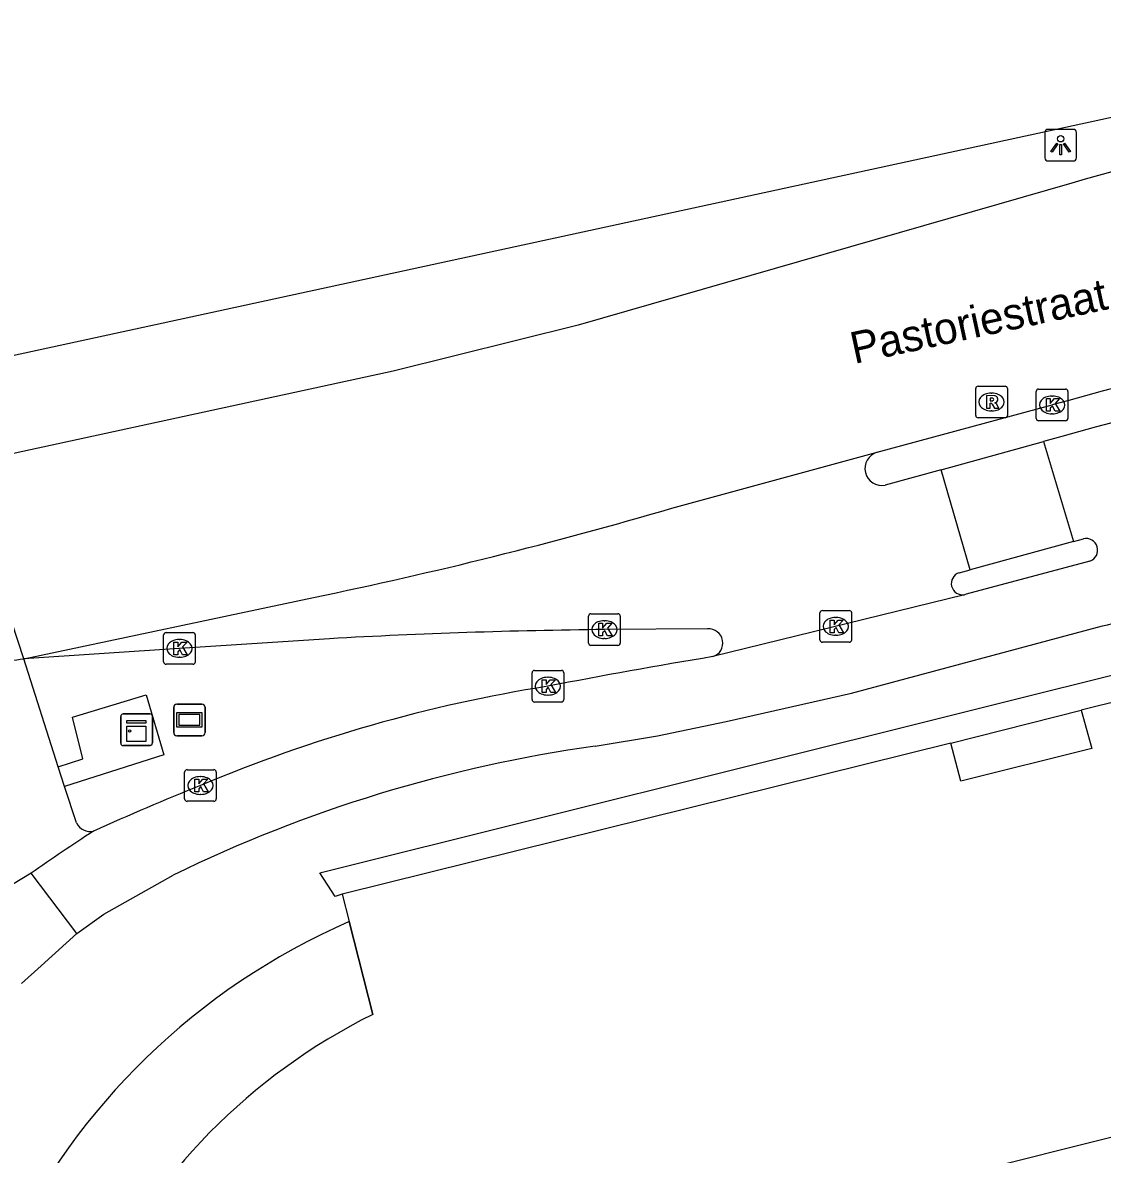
# Model space of a CAD drawing. Extents: x 160861 to 161308, y 384024 to 384878.
# Drawn here: x 160879.28 to 160913.39, y 384827.37 to 384863.13 of the extents above; entities that cross this region are included whole.
import ezdxf

# ---------------------------------------------------------------- set-up
doc = ezdxf.new("R2010")
doc.units = 0
for name, color, linetype in [('IMGEO_Fietspad_gesloten', 7, 'Continuous'), ('IMGEO_Kast', 7, 'Continuous'), ('IMGEO_Kolk', 7, 'Continuous'), ('IMGEO_Lichtpunt', 7, 'Continuous'), ('IMGEO_Openbare_ruimte_label', 7, 'Continuous'), ('IMGEO_Pand', 7, 'Continuous'), ('IMGEO_Pand_overbouw', 7, 'Continuous'), ('IMGEO_Reclamebord', 7, 'Continuous'), ('IMGEO_Rijbaan_lokaal_open', 7, 'Continuous'), ('IMGEO_Rijbaan_regionaal_gesloten', 7, 'Continuous'), ('IMGEO_Rioolput', 7, 'Continuous'), ('IMGEO_Voetpad_open', 7, 'Continuous')]:
    doc.layers.add(name, color=color, linetype=linetype)

msp = doc.modelspace()

# ---------------------------------------------------------------- linework, layer by layer
at = {"layer": 'IMGEO_Fietspad_gesloten'}
for points in [[(160912.11, 384850.05), (160911.529, 384849.89)], [(160912.478, 384846.734), (160912.793, 384846.82)], [(160912.998, 384846.117), (160909.09, 384845.067), (160909.039, 384845.055)], [(160897.375, 384840.274), (160899.341, 384840.592), (160901.512, 384841.046), (160905.465, 384841.943), (160913.393, 384844.071)], [(160879.553, 384836.254), (160877.477, 384835.001)], [(160881, 384834.347), (160879.553, 384836.254)], [(160881, 384834.347), (160881.846, 384834.966), (160884.042, 384836.198)], [(160879.25, 384832.777), (160879.864, 384833.328), (160881, 384834.347)]]:
    msp.add_lwpolyline(points, dxfattribs=at)
for centre, radius, start, end in [((161060.371, 384317.53), 552.774, 103.74361, 105.55791), ((160912.878, 384846.464), 0.367, 289.0314, 103.4828), ((160910.796, 384856.306), 12.508, 281.9839, 293.8334), ((160936.729, 384629.054), 216.991, 99.45404, 100.85164), ((160903.366, 384795.21), 47.548, 99.0624, 112.8505), ((160903.589, 384796.102), 44.607, 98.0079, 115.9896), ((160917.182, 384758.761), 86.514, 111.90812, 114.34163), ((160916.269, 384783.994), 63.869, 122.95813, 125.09056)]:
    msp.add_arc(centre, radius, start, end, dxfattribs=at)
at = {"layer": 'IMGEO_Kast'}
for p, q in [((160882.383, 384840.364), (160882.383, 384841.205)), ((160882.383, 384841.205), (160882.383, 384840.364)), ((160882.458, 384841.289), (160883.299, 384841.289)), ((160883.299, 384841.289), (160882.458, 384841.289)), ((160883.383, 384841.214), (160883.383, 384840.373)), ((160883.383, 384840.373), (160883.383, 384841.214)), ((160883.308, 384840.289), (160882.467, 384840.289)), ((160882.467, 384840.289), (160883.308, 384840.289))]:
    msp.add_line(p, q, dxfattribs=at)
for points in [[(160882.578, 384841.079), (160883.178, 384841.079), (160883.178, 384840.994), (160882.578, 384840.994), (160882.578, 384841.079)], [(160882.578, 384840.904), (160883.178, 384840.904), (160883.178, 384840.415), (160882.578, 384840.415), (160882.578, 384840.904)]]:
    msp.add_lwpolyline(points, dxfattribs=at)
msp.add_circle((160882.662, 384840.753), 0.0377, dxfattribs=at)
for centre, start, end in [((160882.461, 384841.211), 92.4484, 184.2845), ((160882.461, 384841.211), 92.4484, 184.2845), ((160883.305, 384841.211), 2.4484, 94.2845), ((160883.305, 384841.211), 2.4484, 94.2845), ((160882.461, 384840.367), 182.4484, 274.2845), ((160882.461, 384840.367), 182.4484, 274.2845), ((160883.305, 384840.367), 272.4484, 4.2845), ((160883.305, 384840.367), 272.4484, 4.2845)]:
    msp.add_arc(centre, 0.0779, start, end, dxfattribs=at)
at = {"layer": 'IMGEO_Kolk'}
for p, q in [((160911.305, 384850.624), (160911.305, 384851.476)), ((160911.38, 384851.55), (160912.232, 384851.55)), ((160912.306, 384851.476), (160912.306, 384850.624)), ((160911.793, 384851.33), (160911.818, 384851.33)), ((160911.816, 384850.77), (160911.791, 384850.77)), ((160912.232, 384850.55), (160911.38, 384850.55)), ((160897.163, 384843.527), (160897.163, 384844.379)), ((160897.238, 384844.453), (160898.09, 384844.453)), ((160898.164, 384844.379), (160898.164, 384843.527)), ((160904.472, 384843.628), (160904.472, 384844.48)), ((160904.547, 384844.554), (160905.399, 384844.554)), ((160904.96, 384844.334), (160904.985, 384844.334)), ((160905.473, 384844.48), (160905.473, 384843.628)), ((160897.651, 384844.233), (160897.676, 384844.233)), ((160883.738, 384842.932), (160883.738, 384843.784)), ((160883.813, 384843.858), (160884.665, 384843.858)), ((160884.226, 384843.638), (160884.251, 384843.638)), ((160884.739, 384843.784), (160884.739, 384842.932)), ((160897.674, 384843.673), (160897.649, 384843.673)), ((160904.983, 384843.774), (160904.958, 384843.774)), ((160898.09, 384843.453), (160897.238, 384843.453)), ((160905.399, 384843.554), (160904.547, 384843.554)), ((160884.665, 384842.858), (160883.813, 384842.858)), ((160884.249, 384843.078), (160884.224, 384843.078)), ((160895.376, 384841.739), (160895.376, 384842.591)), ((160895.451, 384842.665), (160896.303, 384842.665)), ((160896.377, 384842.591), (160896.377, 384841.739)), ((160895.864, 384842.445), (160895.889, 384842.445)), ((160895.887, 384841.885), (160895.862, 384841.885)), ((160896.303, 384841.665), (160895.451, 384841.665)), ((160884.401, 384838.601), (160884.401, 384839.453)), ((160884.476, 384839.527), (160885.328, 384839.527)), ((160884.889, 384839.307), (160884.914, 384839.307)), ((160885.402, 384839.453), (160885.402, 384838.601)), ((160884.912, 384838.747), (160884.887, 384838.747)), ((160885.328, 384838.527), (160884.476, 384838.527))]:
    msp.add_line(p, q, dxfattribs=at)
for points in [[(160911.305, 384850.624), (160911.305, 384851.476)], [(160911.38, 384851.55), (160912.232, 384851.55)], [(160912.306, 384851.476), (160912.306, 384850.624)], [(160911.626, 384851.25), (160911.749, 384851.25), (160911.749, 384851.099), (160911.879, 384851.25), (160912.043, 384851.25), (160911.897, 384851.099), (160912.05, 384850.85), (160911.898, 384850.85), (160911.813, 384851.014), (160911.749, 384850.947), (160911.749, 384850.85), (160911.626, 384850.85), (160911.626, 384851.25)], [(160912.232, 384850.55), (160911.38, 384850.55)], [(160897.163, 384843.527), (160897.163, 384844.379)], [(160897.238, 384844.453), (160898.09, 384844.453)], [(160898.164, 384844.379), (160898.164, 384843.527)], [(160904.472, 384843.628), (160904.472, 384844.48)], [(160904.547, 384844.554), (160905.399, 384844.554)], [(160905.473, 384844.48), (160905.473, 384843.628)], [(160897.484, 384844.153), (160897.607, 384844.153), (160897.607, 384844.002), (160897.737, 384844.153), (160897.901, 384844.153), (160897.755, 384844.002), (160897.908, 384843.753), (160897.756, 384843.753), (160897.671, 384843.917), (160897.607, 384843.85), (160897.607, 384843.753), (160897.484, 384843.753), (160897.484, 384844.153)], [(160904.793, 384844.254), (160904.916, 384844.254), (160904.916, 384844.103), (160905.046, 384844.254), (160905.21, 384844.254), (160905.064, 384844.103), (160905.217, 384843.854), (160905.065, 384843.854), (160904.98, 384844.018), (160904.916, 384843.951), (160904.916, 384843.854), (160904.793, 384843.854), (160904.793, 384844.254)], [(160883.738, 384842.932), (160883.738, 384843.784)], [(160883.813, 384843.858), (160884.665, 384843.858)], [(160884.059, 384843.558), (160884.182, 384843.558), (160884.182, 384843.407), (160884.312, 384843.558), (160884.476, 384843.558), (160884.33, 384843.407), (160884.483, 384843.158), (160884.331, 384843.158), (160884.246, 384843.322), (160884.182, 384843.255), (160884.182, 384843.158), (160884.059, 384843.158), (160884.059, 384843.558)], [(160884.739, 384843.784), (160884.739, 384842.932)], [(160898.09, 384843.453), (160897.238, 384843.453)], [(160905.399, 384843.554), (160904.547, 384843.554)], [(160884.665, 384842.858), (160883.813, 384842.858)], [(160895.376, 384841.739), (160895.376, 384842.591)], [(160895.451, 384842.665), (160896.303, 384842.665)], [(160896.377, 384842.591), (160896.377, 384841.739)], [(160895.697, 384842.365), (160895.82, 384842.365), (160895.82, 384842.214), (160895.95, 384842.365), (160896.114, 384842.365), (160895.968, 384842.214), (160896.121, 384841.965), (160895.969, 384841.965), (160895.884, 384842.129), (160895.82, 384842.062), (160895.82, 384841.965), (160895.697, 384841.965), (160895.697, 384842.365)], [(160896.303, 384841.665), (160895.451, 384841.665)], [(160884.401, 384838.601), (160884.401, 384839.453)], [(160884.476, 384839.527), (160885.328, 384839.527)], [(160885.402, 384839.453), (160885.402, 384838.601)], [(160884.722, 384839.227), (160884.845, 384839.227), (160884.845, 384839.076), (160884.975, 384839.227), (160885.139, 384839.227), (160884.993, 384839.076), (160885.146, 384838.827), (160884.994, 384838.827), (160884.909, 384838.991), (160884.845, 384838.924), (160884.845, 384838.827), (160884.722, 384838.827), (160884.722, 384839.227)], [(160885.328, 384838.527), (160884.476, 384838.527)]]:
    msp.add_lwpolyline(points, dxfattribs=at)
for centre, start, end in [((160911.382, 384851.474), 91.552, 178.448), ((160911.382, 384851.474), 91.552, 178.448), ((160912.23, 384851.474), 1.552, 88.448), ((160912.23, 384851.474), 1.552, 88.448), ((160911.382, 384850.626), 181.552, 268.448), ((160911.382, 384850.626), 181.552, 268.448), ((160912.23, 384850.626), 271.552, 358.448), ((160912.23, 384850.626), 271.552, 358.448), ((160897.24, 384844.377), 91.552, 178.448), ((160897.24, 384844.377), 91.552, 178.448), ((160898.088, 384844.377), 1.552, 88.448), ((160898.088, 384844.377), 1.552, 88.448), ((160904.549, 384844.478), 91.552, 178.448), ((160904.549, 384844.478), 91.552, 178.448), ((160905.397, 384844.478), 1.552, 88.448), ((160905.397, 384844.478), 1.552, 88.448), ((160883.815, 384843.782), 91.552, 178.448), ((160883.815, 384843.782), 91.552, 178.448), ((160884.663, 384843.782), 1.552, 88.448), ((160884.663, 384843.782), 1.552, 88.448), ((160904.549, 384843.63), 181.552, 268.448), ((160904.549, 384843.63), 181.552, 268.448), ((160905.397, 384843.63), 271.552, 358.448), ((160905.397, 384843.63), 271.552, 358.448), ((160897.24, 384843.529), 181.552, 268.448), ((160897.24, 384843.529), 181.552, 268.448), ((160898.088, 384843.529), 271.552, 358.448), ((160898.088, 384843.529), 271.552, 358.448), ((160883.815, 384842.934), 181.552, 268.448), ((160883.815, 384842.934), 181.552, 268.448), ((160884.663, 384842.934), 271.552, 358.448), ((160884.663, 384842.934), 271.552, 358.448), ((160895.453, 384842.589), 91.552, 178.448), ((160895.453, 384842.589), 91.552, 178.448), ((160896.301, 384842.589), 1.552, 88.448), ((160896.301, 384842.589), 1.552, 88.448), ((160895.453, 384841.741), 181.552, 268.448), ((160895.453, 384841.741), 181.552, 268.448), ((160896.301, 384841.741), 271.552, 358.448), ((160896.301, 384841.741), 271.552, 358.448), ((160884.478, 384839.451), 91.552, 178.448), ((160884.478, 384839.451), 91.552, 178.448), ((160885.326, 384839.451), 1.552, 88.448), ((160885.326, 384839.451), 1.552, 88.448), ((160884.478, 384838.603), 181.552, 268.448), ((160884.478, 384838.603), 181.552, 268.448), ((160885.326, 384838.603), 271.552, 358.448), ((160885.326, 384838.603), 271.552, 358.448)]:
    msp.add_arc(centre, 0.0765, start, end, dxfattribs=at)
for centre, major_axis, ratio, start_param, end_param in [((160911.792, 384851.05), (-0.387, 0.002), 0.722429, 4.712389, 7.853982), ((160911.817, 384851.05), (-0.39, 0.002), 0.717154, 1.570796, 4.712389), ((160904.959, 384844.054), (-0.387, 0.002), 0.722429, 4.712389, 7.853982), ((160904.984, 384844.054), (-0.39, 0.002), 0.717154, 1.570796, 4.712389), ((160897.65, 384843.953), (-0.387, 0.002), 0.722429, 4.712389, 7.853982), ((160897.675, 384843.953), (-0.39, 0.002), 0.717154, 1.570796, 4.712389), ((160884.225, 384843.358), (-0.387, 0.002), 0.722429, 4.712389, 7.853982), ((160884.25, 384843.358), (-0.39, 0.002), 0.717154, 1.570796, 4.712389), ((160895.863, 384842.165), (-0.387, 0.002), 0.722429, 4.712389, 7.853982), ((160895.888, 384842.165), (-0.39, 0.002), 0.717154, 1.570796, 4.712389), ((160884.888, 384839.027), (-0.387, 0.002), 0.722429, 4.712389, 7.853982), ((160884.913, 384839.027), (-0.39, 0.002), 0.717154, 1.570796, 4.712389)]:
    msp.add_ellipse(centre, major_axis=major_axis, ratio=ratio, start_param=start_param, end_param=end_param, dxfattribs=at)
at = {"layer": 'IMGEO_Lichtpunt'}
for p, q in [((160911.577, 384859.66), (160911.577, 384858.853)), ((160911.577, 384859.66), (160911.577, 384858.853)), ((160912.479, 384859.755), (160911.671, 384859.755)), ((160912.479, 384859.755), (160911.671, 384859.755)), ((160912.573, 384858.853), (160912.573, 384859.66)), ((160912.573, 384858.853), (160912.573, 384859.66)), ((160911.671, 384858.759), (160912.479, 384858.759)), ((160911.671, 384858.759), (160912.479, 384858.759))]:
    msp.add_line(p, q, dxfattribs=at)
for points in [[(160911.951, 384859.324), (160911.99, 384859.296), (160911.802, 384859.034), (160911.764, 384859.061), (160911.951, 384859.324)], [(160912.163, 384859.296), (160912.201, 384859.323), (160912.388, 384859.061), (160912.349, 384859.033), (160912.163, 384859.296)], [(160912.053, 384859.276), (160912.1, 384859.276), (160912.1, 384858.954), (160912.053, 384858.954), (160912.053, 384859.276)]]:
    msp.add_lwpolyline(points, dxfattribs=at)
msp.add_circle((160912.076, 384859.458), 0.0994, dxfattribs=at)
for centre, start, end in [((160911.671, 384859.66), 90, 180), ((160911.671, 384859.66), 90, 180), ((160912.479, 384859.66), 0, 90), ((160912.479, 384859.66), 0, 90), ((160911.671, 384858.853), 180, 270), ((160911.671, 384858.853), 180, 270), ((160912.479, 384858.853), 270, 0), ((160912.479, 384858.853), 270, 360)]:
    msp.add_arc(centre, 0.0946, start, end, dxfattribs=at)
at = {"layer": 'IMGEO_Pand'}
for points in [[(160921.689, 384843.63), (160912.72, 384841.407)], [(160912.72, 384841.407), (160913.06, 384840.194), (160908.926, 384839.16), (160908.602, 384840.363)], [(160908.602, 384840.363), (160889.382, 384835.598)], [(160889.382, 384835.598), (160889.602, 384834.728), (160890.345, 384831.795)], [(160887.275, 384809.297), (160888.199, 384809.678), (160896.629, 384823.652), (160932.413, 384832.61)]]:
    msp.add_lwpolyline(points, dxfattribs=at)
msp.add_arc((160898.928, 384814.541), 19.271, 116.4483, 191.5302, dxfattribs=at)
at = {"layer": 'IMGEO_Pand_overbouw'}
msp.add_lwpolyline([(160890.345, 384831.795), (160889.602, 384834.728)], dxfattribs=at)
for centre, radius, start, end in [((160898.285, 384814.873), 21.671, 113.6196, 194.4449), ((160898.928, 384814.541), 19.271, 116.4483, 191.5302)]:
    msp.add_arc(centre, radius, start, end, dxfattribs=at)
at = {"layer": 'IMGEO_Reclamebord'}
for p, q in [((160884.055, 384840.699), (160884.055, 384841.499)), ((160884.055, 384841.499), (160884.055, 384840.699)), ((160884.155, 384841.599), (160884.945, 384841.599)), ((160884.945, 384841.599), (160884.155, 384841.599)), ((160885.045, 384841.499), (160885.045, 384840.699)), ((160885.045, 384840.699), (160885.045, 384841.499)), ((160884.945, 384840.599), (160884.155, 384840.599)), ((160884.155, 384840.599), (160884.945, 384840.599))]:
    msp.add_line(p, q, dxfattribs=at)
for points in [[(160884.156, 384841.331), (160884.944, 384841.331), (160884.944, 384840.867), (160884.156, 384840.867), (160884.156, 384841.331)], [(160884.221, 384841.266), (160884.221, 384840.932), (160884.879, 384840.932), (160884.879, 384841.266), (160884.221, 384841.266)]]:
    msp.add_lwpolyline(points, dxfattribs=at)
for centre, start, end in [((160884.155, 384841.499), 90, 180), ((160884.155, 384841.499), 90, 180), ((160884.945, 384841.499), 0, 90), ((160884.945, 384841.499), 360, 90), ((160884.155, 384840.699), 180, 270), ((160884.155, 384840.699), 180, 270), ((160884.945, 384840.699), 270, 0), ((160884.945, 384840.699), 270, 0)]:
    msp.add_arc(centre, 0.1, start, end, dxfattribs=at)
at = {"layer": 'IMGEO_Rijbaan_lokaal_open'}
for points in [[(160908.299, 384849.002), (160911.529, 384849.89)], [(160911.529, 384849.89), (160912.478, 384846.734)], [(160908.299, 384849.002), (160906.533, 384848.516)], [(160909.221, 384845.844), (160908.299, 384849.002)], [(160912.478, 384846.734), (160909.221, 384845.844)], [(160908.866, 384845.747), (160909.221, 384845.844)], [(160909.039, 384845.055), (160901.087, 384843.098)], [(160900.919, 384843.974), (160897.664, 384843.953)], [(160888.981, 384843.664), (160884.239, 384843.358), (160879.317, 384843.024)]]:
    msp.add_lwpolyline(points, dxfattribs=at)
for centre, radius, start, end in [((160906.429, 384849.041), 0.535, 106.3189, 281.1814), ((160908.979, 384845.408), 0.358, 108.4318, 279.6407), ((160899.776, 384649.926), 194.039, 90.62352, 93.18907), ((160900.957, 384843.527), 0.448, 286.8928, 94.8201)]:
    msp.add_arc(centre, radius, start, end, dxfattribs=at)
at = {"layer": 'IMGEO_Rijbaan_regionaal_gesloten'}
for points in [[(160876.331, 384852.047), (160927.48, 384863.128)], [(160912.426, 384858.058), (160896.829, 384853.569), (160890.991, 384852.122), (160877.288, 384849.145)], [(160906.279, 384849.554), (160911.806, 384851.05)], [(160899.794, 384847.787), (160906.279, 384849.554)], [(160879.317, 384843.024), (160878.351, 384845.96), (160877.288, 384849.145)], [(160879.317, 384843.024), (160888.476, 384844.968)]]:
    msp.add_lwpolyline(points, dxfattribs=at)
for centre, radius, start, end in [((161004.737, 384537.85), 333.248, 103.67478, 106.08153), ((161111.9, 384121.418), 756.572, 104.011306, 105.335745), ((160858.986, 384987.495), 145.546, 281.68981, 286.2826), ((160880.893, 384831.555), 11.576, 97.8236, 106.5876)]:
    msp.add_arc(centre, radius, start, end, dxfattribs=at)
at = {"layer": 'IMGEO_Rioolput'}
for p, q in [((160909.392, 384850.717), (160909.392, 384851.569)), ((160909.467, 384851.643), (160910.319, 384851.643)), ((160910.393, 384851.569), (160910.393, 384850.717)), ((160909.88, 384851.423), (160909.905, 384851.423)), ((160909.903, 384850.863), (160909.878, 384850.863)), ((160910.319, 384850.643), (160909.467, 384850.643))]:
    msp.add_line(p, q, dxfattribs=at)
for points in [[(160909.392, 384850.717), (160909.392, 384851.569)], [(160909.467, 384851.643), (160910.319, 384851.643)], [(160910.393, 384851.569), (160910.393, 384850.717)], [(160909.981, 384851.341), (160909.729, 384851.343), (160909.729, 384850.943)], [(160909.729, 384850.943), (160909.853, 384850.943), (160909.853, 384851.105), (160909.864, 384851.105)], [(160909.907, 384851.262), (160909.853, 384851.262), (160909.853, 384851.181)], [(160909.853, 384851.181), (160909.905, 384851.181)], [(160909.911, 384851.076), (160909.982, 384850.943), (160910.122, 384850.943), (160910.057, 384851.069)], [(160910.319, 384850.643), (160909.467, 384850.643)]]:
    msp.add_lwpolyline(points, dxfattribs=at)
for centre, radius, start, end in [((160909.469, 384851.567), 0.0765, 91.552, 178.448), ((160909.469, 384851.567), 0.0765, 91.552, 178.448), ((160910.317, 384851.567), 0.0765, 1.552, 88.448), ((160910.317, 384851.567), 0.0765, 1.552, 88.448), ((160909.863, 384851.052), 0.0533, 26.0293, 88.6989), ((160909.889, 384851.37), 0.19, 274.7715, 282.9687), ((160909.913, 384851.166), 0.0964, 77.0061, 93.1865), ((160909.927, 384851.223), 0.0378, 276.6634, 79.6772), ((160909.98, 384851.231), 0.109, 350.3612, 89.416), ((160909.978, 384851.231), 0.112, 277.5842, 350.9817), ((160909.962, 384851.016), 0.108, 29.5134, 73.7905), ((160909.469, 384850.719), 0.0765, 181.552, 268.448), ((160909.469, 384850.719), 0.0765, 181.552, 268.448), ((160910.317, 384850.719), 0.0765, 271.552, 358.448), ((160910.317, 384850.719), 0.0765, 271.552, 358.448)]:
    msp.add_arc(centre, radius, start, end, dxfattribs=at)
for centre, major_axis, ratio, start_param, end_param in [((160909.879, 384851.143), (-0.387, 0.002), 0.722429, 4.712389, 7.853982), ((160909.904, 384851.143), (-0.39, 0.002), 0.717154, 1.570796, 4.712389)]:
    msp.add_ellipse(centre, major_axis=major_axis, ratio=ratio, start_param=start_param, end_param=end_param, dxfattribs=at)
at = {"layer": 'IMGEO_Voetpad_open'}
for points in [[(160889.382, 384835.598), (160889.152, 384835.522), (160888.676, 384836.263), (160928.998, 384846.338), (160933.394, 384847.435), (160963.917, 384855.031), (160964.114, 384854.203)], [(160880.411, 384839.622), (160879.317, 384843.024)], [(160880.411, 384839.622), (160881.186, 384839.866), (160880.857, 384841.186), (160883.184, 384841.894), (160883.746, 384839.995), (160880.611, 384839)], [(160908.602, 384840.363), (160912.72, 384841.407)], [(160880.611, 384839), (160880.411, 384839.622)], [(160880.982, 384837.845), (160880.611, 384839)]]:
    msp.add_lwpolyline(points, dxfattribs=at)
msp.add_arc((160881.419, 384838.06), 0.487, 206.2157, 282.2753, dxfattribs=at)

# ---------------------------------------------------------------- texts
at = {"layer": 'IMGEO_Openbare_ruimte_label'}
msp.add_text('Pastoriestraat', height=1, rotation=12.1868, dxfattribs=at).set_placement((160905.556, 384852.343))

doc.saveas('drawing.dxf')
